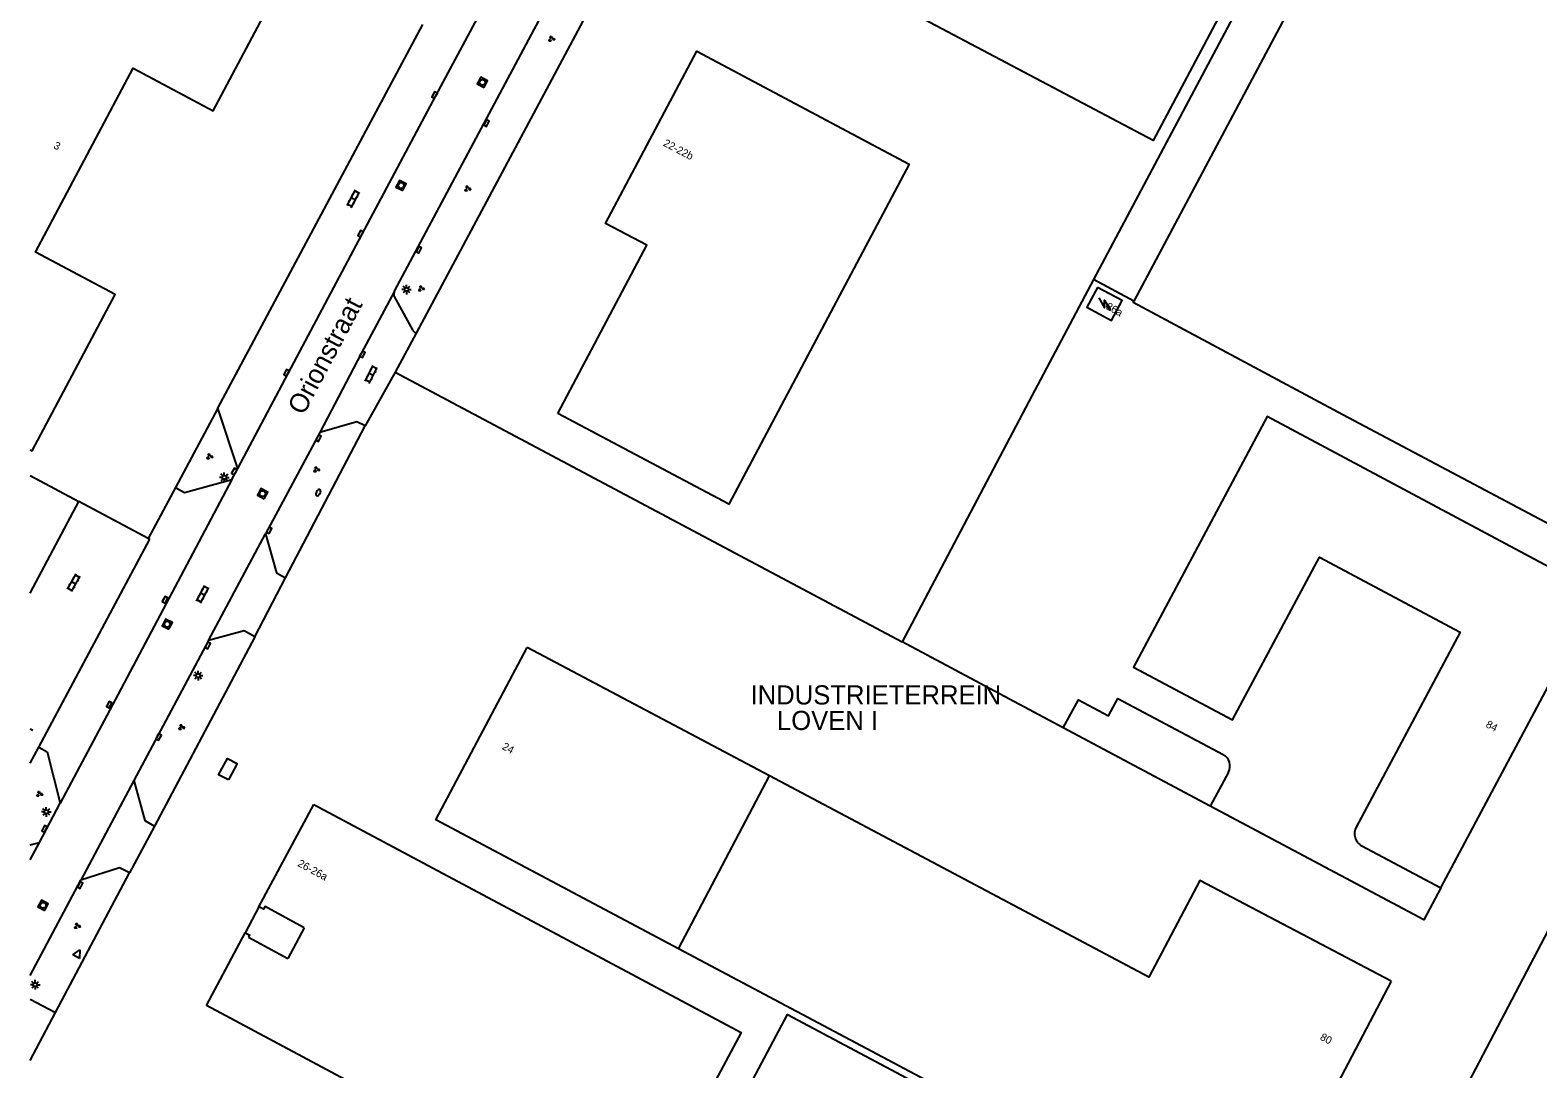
# Model space of a CAD drawing. Extents: x 135999 to 138000, y 396000 to 398501.
# Drawn here: x 136000 to 136196.7, y 398152.8 to 398288.4 of the extents above; entities that cross this region are included whole.
import ezdxf

# ---------------------------------------------------------------- set-up
doc = ezdxf.new("R2010")
doc.units = 0
for name, color, linetype in [('gg-afsc-hekwerk', 7, 'Continuous'), ('gg-afsc-muur', 7, 'Continuous'), ('gg-anno-huisnummerreeks BGT', 7, 'Continuous'), ('gg-anno-openbare ruimte label', 7, 'Continuous'), ('gg-bbg-bijgebouw', 7, 'Continuous'), ('gg-bbg-hoofdgebouw', 7, 'Continuous'), ('gg-bbg-onder overbouw', 7, 'Continuous'), ('gg-bbg-pand overbouw', 7, 'Continuous'), ('gg-bbg-tussenscheiding', 7, 'Continuous'), ('gg-knt-verharding', 7, 'Continuous'), ('gg-knt-verharding nz', 7, 'Continuous'), ('gt-anno-overige text', 7, 'Continuous'), ('gt-grn-vlakafsluiter', 7, 'Continuous'), ('gt-symb-brandkraan', 7, 'Continuous'), ('gt-symb-groenvak', 7, 'Continuous'), ('gt-symb-klinker verharding', 7, 'Continuous'), ('gt-symb-kolk', 7, 'Continuous'), ('gt-symb-lichtmast', 7, 'Continuous'), ('gt-symb-rioolschacht', 7, 'Continuous'), ('gt-symb-trafo symbool', 7, 'Continuous'), ('gt-symb-waterafsluiter', 7, 'Continuous')]:
    doc.layers.add(name, color=color, linetype=linetype)

# ---------------------------------------------------------------- blocks, each defined once
blk = doc.blocks.new('gt0-HSP')
at = {"layer": 'gt-symb-trafo symbool'}
for points in [[(0.77, 0.75), (-0.53, 0), (0.47, 0), (-0.83, -0.75)], [(-0.22, -0.24), (-0.83, -0.75), (-0.08, -0.48)]]:
    blk.add_lwpolyline(points, dxfattribs=at)
blk = doc.blocks.new('gt0-GRVAK')
at = {"layer": 'gt-symb-groenvak'}
for p, q in [((-0.11, 0.19), (-0.23, 0.24)), ((-0.18, 0.15), (0.09, 0.15)), ((-0.09, 0.21), (-0.16, 0.32)), ((-0.05, 0.21), (-0.05, 0.39)), ((0, 0.21), (0.06, 0.32)), ((0.02, 0.19), (0.13, 0.24)), ((0.26, -0.05), (0.2, 0.06)), ((0.3, -0.05), (0.3, 0.13)), ((0.35, -0.05), (0.41, 0.06)), ((-0.24, -0.23), (-0.36, -0.18)), ((-0.32, -0.26), (-0.05, -0.26)), ((-0.23, -0.21), (-0.29, -0.1)), ((-0.18, -0.2), (-0.18, -0.02)), ((-0.14, -0.21), (-0.07, -0.1)), ((-0.12, -0.23), (0, -0.18)), ((0.24, -0.07), (0.12, -0.02)), ((0.17, -0.11), (0.44, -0.11)), ((0.37, -0.07), (0.49, -0.02))]:
    blk.add_line(p, q, dxfattribs=at)
blk = doc.blocks.new('gt0-KOLK')
at = {"layer": 'gt-symb-kolk'}
blk.add_lwpolyline([(0, 0), (0.38, 0), (0.38, 0.4), (-0.38, 0.4), (-0.38, 0), (0, 0)], dxfattribs=at)
blk = doc.blocks.new('gt0-RS')
at = {"layer": 'gt-symb-rioolschacht'}
blk.add_lwpolyline([(-0.5, -0.5), (0.5, -0.5), (0.5, 0.5), (-0.5, 0.5)], close=True, dxfattribs=at)
blk.add_circle((0, 0), 0.375, dxfattribs=at)
blk = doc.blocks.new('gt0-KL1')
at = {"layer": 'gt-symb-klinker verharding'}
for p, q in [((-1.15, 0.3), (1.15, 0.3)), ((-1, -0.3), (-1, 0.3)), ((-0.5, 0.3), (-0.5, 0.45)), ((0, -0.3), (0, 0.3)), ((0.5, 0.3), (0.5, 0.45)), ((1, -0.3), (1, 0.3)), ((-1.15, -0.3), (1.15, -0.3)), ((-0.5, -0.45), (-0.5, -0.3)), ((0.5, -0.45), (0.5, -0.3))]:
    blk.add_line(p, q, dxfattribs=at)
blk = doc.blocks.new('gt0-LMAST')
at = {"layer": 'gt-symb-lichtmast'}
for p, q in [((-0.18, 0.17), (-0.45, 0.44)), ((-0.01, 0.25), (-0.01, 0.62)), ((0.17, 0.17), (0.44, 0.44)), ((-0.26, 0), (-0.63, 0)), ((-0.18, -0.18), (-0.45, -0.45)), ((-0.01, -0.25), (-0.01, -0.63)), ((0.44, -0.45), (0.17, -0.18)), ((0.24, 0), (0.62, 0))]:
    blk.add_line(p, q, dxfattribs=at)
blk.add_circle((-0.01, 0), 0.25, dxfattribs=at)
blk = doc.blocks.new('gt0-BR')
at = {"layer": 'gt-symb-brandkraan'}
for centre, radius, start, end in [((-0.24, 0), 0.206, 107.5669, 252.4331), ((0.6, -2.66), 3, 106.892, 107.5669), ((0, -0.69), 0.938, 73.108, 106.892), ((-0.6, -2.66), 3, 72.4331, 73.108), ((0.24, 0), 0.206, 287.567, 72.4331), ((0.6, 2.66), 3, 252.4331, 253.108), ((0, 0.69), 0.938, 253.108, 286.8921), ((-0.6, 2.66), 3, 286.8921, 287.567)]:
    blk.add_arc(centre, radius, start, end, dxfattribs=at)
blk = doc.blocks.new('gt0-WAFSL')
at = {"layer": 'gt-symb-waterafsluiter'}
for p, q in [((-0.5, -0.33), (0, 0.67)), ((0, 0.67), (0.5, -0.33)), ((0.5, -0.33), (-0.5, -0.33))]:
    blk.add_line(p, q, dxfattribs=at)

msp = doc.modelspace()

# ---------------------------------------------------------------- linework, layer by layer
at = {"layer": 'gg-afsc-hekwerk'}
for p, q in [((136167.99, 398310.89), (136138.73, 398255.81)), ((136073.82, 398292.82), (136050.34, 398248.8)), ((136143.95, 398252.99), (136138.73, 398255.81)), ((136050.34, 398248.8), (136047.62, 398243.7)), ((136047.62, 398243.7), (136043.71, 398236.72)), ((136047.62, 398243.7), (136113.73, 398208.51)), ((136033.32, 398216.86), (136043.71, 398236.72)), ((136000, 398230.24), (136006.33, 398226.86)), ((136015.38, 398222.03), (136006.33, 398226.86)), ((136015.38, 398222.03), (136015.6, 398221.91)), ((136001.13, 398194.79), (136015.6, 398221.91)), ((136029.29, 398209.2), (136033.32, 398216.86)), ((136029.29, 398209.2), (136016.21, 398184.49)), ((136134.77, 398197.29), (136113.73, 398208.51)), ((136000, 398192.68), (136001.13, 398194.79)), ((136016.21, 398184.49), (136012.98, 398178.39)), ((136003.31, 398160.14), (136012.98, 398178.39)), ((136000, 398153.88), (136003.31, 398160.14))]:
    msp.add_line(p, q, dxfattribs=at)
for points in [[(136138.73, 398255.81), (136130.27, 398239.91), (136113.73, 398208.51)], [(136184.02, 398176.44), (136181.79, 398172.25), (136153.95, 398187.08)]]:
    msp.add_lwpolyline(points, dxfattribs=at)
at = {"layer": 'gg-afsc-muur'}
msp.add_line((136000, 398197.19), (136000.36, 398197), dxfattribs=at)
at = {"layer": 'gg-bbg-bijgebouw'}
for p, q in [((136153.95, 398187.08), (136134.77, 398197.29)), ((136156.31, 398191.53), (136153.95, 398187.08))]:
    msp.add_line(p, q, dxfattribs=at)
for points in [[(136134.77, 398197.29), (136136.74, 398200.97), (136140.68, 398198.87), (136141.89, 398201.14), (136155.61, 398193.83)], [(136025.86, 398190.5), (136024.59, 398191.18), (136025.74, 398193.32), (136027.01, 398192.65), (136025.86, 398190.5)], [(136080.08, 398124.65), (136098.81, 398159.9), (136158.21, 398128.28)]]:
    msp.add_lwpolyline(points, dxfattribs=at)
msp.add_arc((136154.83, 398192.33), 1.69, 331.5093, 62.4052, dxfattribs=at)
at = {"layer": 'gg-bbg-hoofdgebouw'}
for p, q in [((136183.24, 398326.77), (136143.95, 398252.99)), ((136171.23, 398238.21), (136206.87, 398219.28)), ((136184.02, 398176.44), (136204.49, 398214.9)), ((136096.43, 398191.03), (136064.85, 398207.78)), ((136029.85, 398173.95), (136037, 398187.29)), ((136173.7, 398181.91), (136184.02, 398176.44)), ((136023, 398161.08), (136028.05, 398170.57))]:
    msp.add_line(p, q, dxfattribs=at)
for points in [[(136140.35, 398352.08), (136139.88, 398351.17), (136177.02, 398331.46), (136146.5, 398273.94), (136095.14, 398301.12)], [(136000, 398233.59), (136000.25, 398233.46), (136011.09, 398253.85), (136000.68, 398259.36), (136013.45, 398283.38), (136023.88, 398277.84), (136037.28, 398303.04)], [(136068.83, 398238.34), (136080.45, 398260.3), (136075.04, 398263.13), (136086.96, 398285.61), (136114.67, 398270.87), (136091.15, 398226.5), (136068.83, 398238.34)], [(136139.23, 398254.78), (136137.83, 398252.18), (136141.05, 398250.45), (136142.45, 398253.05), (136139.23, 398254.78)], [(136143.95, 398252.99), (136143.88, 398252.87), (136171.23, 398238.21)], [(136204.49, 398214.9), (136161.35, 398237.92), (136143.93, 398205.24), (136156.86, 398198.35), (136168.17, 398219.59), (136186.53, 398209.8), (136172.96, 398184.34)], [(136084.58, 398168.48), (136052.91, 398185.3), (136064.85, 398207.78)], [(136177.55, 398164.23), (136152.58, 398177.39), (136145.94, 398164.77), (136096.43, 398191.03)], [(136037, 398187.29), (136092.74, 398157.55), (136078.71, 398131.29), (136023, 398161.08)], [(136177.55, 398164.23), (136167.76, 398145.6), (136164.15, 398147.56), (136155.32, 398130.9), (136084.58, 398168.48)]]:
    msp.add_lwpolyline(points, dxfattribs=at)
msp.add_arc((136174.54, 398183.5), 1.79, 151.8066, 242.1009, dxfattribs=at)
at = {"layer": 'gg-bbg-onder overbouw'}
for p, q in [((136035.76, 398171.19), (136032.29, 398173.08)), ((136035.76, 398171.19), (136033.62, 398167.22)), ((136028.5, 398169.98), (136033.62, 398167.22))]:
    msp.add_line(p, q, dxfattribs=at)
for points in [[(136032.29, 398173.08), (136030.64, 398173.98), (136030.45, 398173.64), (136029.85, 398173.95)], [(136028.05, 398170.57), (136028.65, 398170.25), (136028.5, 398169.98)]]:
    msp.add_lwpolyline(points, dxfattribs=at)
at = {"layer": 'gg-bbg-pand overbouw'}
msp.add_line((136029.85, 398173.95), (136028.05, 398170.57), dxfattribs=at)
at = {"layer": 'gg-bbg-tussenscheiding'}
msp.add_line((136084.58, 398168.48), (136096.43, 398191.03), dxfattribs=at)
at = {"layer": 'gg-knt-verharding'}
for p, q in [((136047.54, 398254.3), (136067.44, 398291.63)), ((136047.48, 398253.58), (136049.91, 398249.16)), ((136050.29, 398248.82), (136050.34, 398248.8)), ((136024.5, 398239.03), (136018.95, 398228.66)), ((136027.11, 398231.15), (136024.5, 398239.03)), ((136037.77, 398235.85), (136030.72, 398222.64)), ((136026.3, 398229.73), (136027.11, 398231.15)), ((136018.95, 398228.66), (136015.38, 398222.03)), ((136000, 398214.86), (136006.33, 398226.86)), ((136023.28, 398208.7), (136013.51, 398190.42)), ((136001.2, 398182.35), (136003.92, 398187.46)), ((136000, 398182.04), (136001.2, 398182.35)), ((136000, 398164.97), (136006.62, 398177.41)), ((136000, 398161.88), (136003.31, 398160.14))]:
    msp.add_line(p, q, dxfattribs=at)
for points in [[(136043.71, 398236.72), (136042.62, 398237.25), (136037.77, 398235.85)], [(136018.95, 398228.66), (136020.13, 398228.02), (136026.3, 398229.73)], [(136030.72, 398222.64), (136032.14, 398217.55), (136033.32, 398216.86)], [(136029.29, 398209.2), (136027.91, 398209.95), (136023.28, 398208.7)], [(136001.13, 398194.79), (136002.22, 398194.17), (136003.92, 398187.46)], [(136013.51, 398190.42), (136014.96, 398185.2), (136016.21, 398184.49)], [(136012.98, 398178.39), (136011.67, 398179.04), (136006.62, 398177.41)]]:
    msp.add_lwpolyline(points, dxfattribs=at)
for centre, radius, start, end in [((136048.39, 398253.86), 0.957, 152.7086, 197.5424), ((136050.73, 398249.7), 0.985, 213.3883, 243.4378)]:
    msp.add_arc(centre, radius, start, end, dxfattribs=at)
at = {"layer": 'gg-knt-verharding nz'}
for p, q in [((136026.3, 398229.73), (136011.08, 398200.96)), ((136023.28, 398208.7), (136030.72, 398222.64)), ((136011.08, 398200.96), (136003.92, 398187.46)), ((136013.51, 398190.42), (136006.62, 398177.41)), ((136000, 398180.09), (136001.2, 398182.35))]:
    msp.add_line(p, q, dxfattribs=at)
for points in [[(136027.11, 398231.15), (136033.64, 398243.56), (136043.32, 398261.71), (136052.94, 398279.78), (136059.01, 398291.15)], [(136047.54, 398254.3), (136043.16, 398246.14), (136037.77, 398235.85)]]:
    msp.add_lwpolyline(points, dxfattribs=at)
at = {"layer": 'gt-grn-vlakafsluiter'}
for p, q in [((136024.5, 398239.03), (136051.23, 398289.08)), ((136172.51, 398122.17), (136198.07, 398170.92))]:
    msp.add_line(p, q, dxfattribs=at)

# ---------------------------------------------------------------- block references
at = {"layer": 'gt-symb-brandkraan', "rotation": 61.974683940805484}
msp.add_blockref('gt0-BR', (136037.58, 398228), dxfattribs=at)
at = {"layer": 'gt-symb-groenvak'}
for p in [(136067.99, 398287.23), (136057.04, 398267.67), (136051, 398254.64), (136023.38, 398232.72), (136037.34, 398231.02), (136019.73, 398197.39), (136001.2, 398188.68), (136006.12, 398171.45)]:
    msp.add_blockref('gt0-GRVAK', p, dxfattribs=at)
at = {"layer": 'gt-symb-klinker verharding'}
for p, rotation in [((136042.15, 398266.34), 62.025270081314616), ((136044.49, 398243.42), 62.99934529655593), ((136005.66, 398216.25), -119.28282857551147), ((136022.5, 398214.73), 62.02527007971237)]:
    msp.add_blockref('gt0-KL1', p, dxfattribs=dict(at, rotation=rotation))
at = {"layer": 'gt-symb-kolk'}
for p, rotation in [((136052.94, 398279.78), 61.96596309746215), ((136059.71, 398276.12), 61.89717643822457), ((136043.28, 398261.69), 61.94792464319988), ((136050.89, 398259.6), 61.89717643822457), ((136043.16, 398246.14), -118.18925999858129), ((136033.62, 398243.55), 62.366619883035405), ((136037.43, 398235.21), -118.28136107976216), ((136026.82, 398230.66), 60.351215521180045), ((136031, 398223.17), -118.2309018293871), ((136017.77, 398213.92), 62.10272896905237), ((136022.98, 398208.14), -116.69322944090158), ((136010.47, 398200.24), 62.615029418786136), ((136016.59, 398196.22), -118.15334650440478), ((136002.05, 398184.03), 61.974683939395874), ((136006.35, 398176.88), -117.76921269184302)]:
    msp.add_blockref('gt0-KOLK', p, dxfattribs=dict(at, rotation=rotation))
at = {"layer": 'gt-symb-lichtmast'}
for p in [(136049.1, 398254.5), (136025.34, 398229.99), (136021.92, 398204.12), (136002.12, 398186.34), (136000.67, 398163.78)]:
    msp.add_blockref('gt0-LMAST', p, dxfattribs=at)
at = {"layer": 'gt-symb-rioolschacht'}
for p, rotation in [((136059, 398281.54), 62.02527008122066), ((136048.39, 398268.08), 64.07581448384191), ((136030.32, 398227.87), 62.02527007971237), ((136017.88, 398210.83), 63.768060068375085), ((136001.69, 398174.15), 62.02527007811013)]:
    msp.add_blockref('gt0-RS', p, dxfattribs=dict(at, rotation=rotation))
at = {"layer": 'gt-symb-trafo symbool', "rotation": 90}
msp.add_blockref('gt0-HSP', (136140.14, 398252.64), dxfattribs=at)
at = {"layer": 'gt-symb-waterafsluiter', "rotation": -27.71850162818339}
msp.add_blockref('gt0-WAFSL', (136006.15, 398167.74), dxfattribs=at)

# ---------------------------------------------------------------- texts
at = {"layer": 'gg-anno-huisnummerreeks BGT'}
for s, rotation, p in [('3', 332, (136002.96, 398272.99)), ('22-22b', 332.1, (136082.5, 398273.31)), ('86a', 331.8, (136140.22, 398252)), ('84', 332, (136189.79, 398197.46)), ('24', 332, (136061.48, 398194.57)), ('26-26a', 331.8, (136034.8, 398179.31)), ('80', 332.3, (136168.17, 398156.65))]:
    msp.add_text(s, height=1, rotation=rotation, dxfattribs=at).set_placement(p)
at = {"layer": 'gg-anno-openbare ruimte label'}
msp.add_text('Orionstraat', height=2.5, rotation=62, dxfattribs=at).set_placement((136035.66, 398237.99))
at = {"layer": 'gt-anno-overige text'}
for s, p in [('INDUSTRIETERREIN', (136093.98, 398200.35)), ('LOVEN I', (136097.42, 398197.02))]:
    msp.add_text(s, height=2.5, dxfattribs=at).set_placement(p)

doc.saveas('drawing.dxf')
